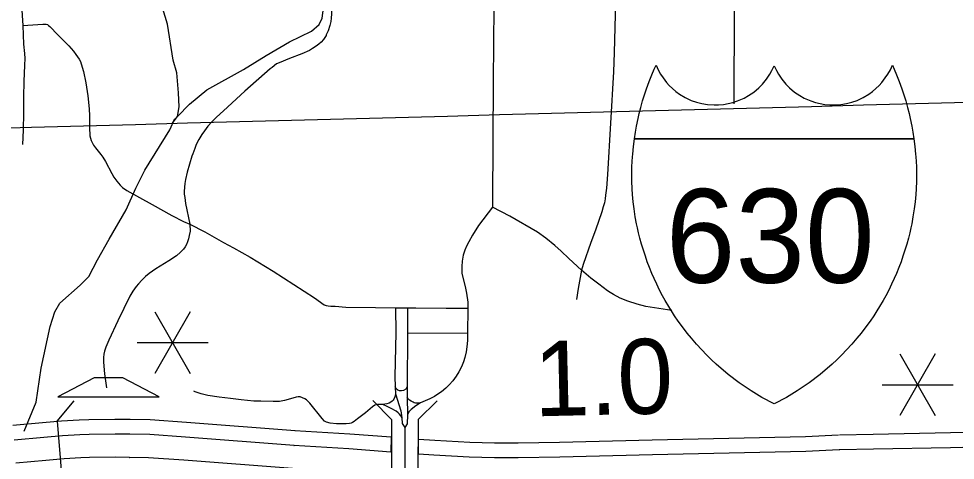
# Model space of a CAD drawing. Extents: x -19 to 366, y -4 to 359.
# Drawn here: x 151.546 to 152.547, y 191.169 to 191.64 of the extents above; entities that cross this region are included whole.
import ezdxf

# ---------------------------------------------------------------- set-up
doc = ezdxf.new("R2010")
doc.units = 0
for name, color, linetype in [('Level 19', 7, 'Continuous'), ('Level 23', 7, 'Continuous'), ('Level 33', 7, 'Continuous'), ('Level 35', 7, 'Continuous'), ('Level 39', 7, 'Continuous'), ('Level 42', 7, 'Continuous'), ('Level 48', 7, 'Continuous'), ('Level 60', 7, 'Continuous')]:
    doc.layers.add(name, color=color, linetype=linetype)

msp = doc.modelspace()

# ---------------------------------------------------------------- linework, layer by layer
at = {"layer": 'Level 19'}
for p, q in [((151.6648, 191.213), (151.6651, 191.213)), ((151.6648, 191.1969), (151.6646, 191.1969)), ((151.8401, 191.185), (151.8403, 191.185)), ((152.4231, 191.1802), (152.4227, 191.1802)), ((151.6642, 191.1723), (151.6644, 191.1723))]:
    msp.add_line(p, q, dxfattribs=at)
for points in [[(151.5397, 191.2067), (151.5716, 191.2095), (151.5917, 191.2112), (151.6106, 191.2124), (151.6209, 191.2127), (151.6489, 191.2132), (151.6648, 191.213)], [(151.6651, 191.213), (151.6867, 191.2126), (151.7255, 191.2099), (151.8415, 191.201)], [(151.6646, 191.1969), (151.649, 191.1971), (151.6212, 191.1967), (151.6114, 191.1963), (151.5929, 191.1951), (151.573, 191.1934), (151.5411, 191.1907)], [(151.8403, 191.185), (151.7244, 191.1938), (151.686, 191.1965), (151.6648, 191.1969)], [(151.8411, 191.201), (151.8997, 191.1974), (151.9438, 191.194), (151.9436, 191.1779)], [(151.9731, 191.1757), (151.9733, 191.1918), (151.9907, 191.1906), (152.0279, 191.1885), (152.0412, 191.1881), (152.0544, 191.1878), (152.0797, 191.1878), (152.1239, 191.1886), (152.2228, 191.191), (152.3866, 191.1946), (152.422, 191.1963)], [(152.4228, 191.1963), (152.459, 191.197), (152.5413, 191.1987), (152.5677, 191.1991), (152.5915, 191.1991), (152.6171, 191.1987), (152.6522, 191.1981), (152.6789, 191.1972)], [(151.9436, 191.1779), (151.8986, 191.1813), (151.8401, 191.185)], [(152.4227, 191.1802), (152.3871, 191.1786), (152.2232, 191.175), (152.1243, 191.1725), (152.0798, 191.1717), (152.0542, 191.1717), (152.0407, 191.172), (152.0272, 191.1725), (151.9896, 191.1745), (151.9731, 191.1757)], [(152.6783, 191.1811), (152.6517, 191.182), (152.6168, 191.1826), (152.5914, 191.183), (152.5678, 191.183), (152.5416, 191.1826), (152.4593, 191.1809), (152.4231, 191.1802)], [(151.6644, 191.1723), (151.6491, 191.1724), (151.6218, 191.172), (151.6126, 191.1717), (151.5947, 191.1706), (151.5751, 191.1689), (151.5432, 191.1661)], [(151.8384, 191.1604), (151.7226, 191.1693), (151.6849, 191.1719), (151.6642, 191.1723)]]:
    msp.add_lwpolyline(points, dxfattribs=at)
at = {"layer": 'Level 23'}
for points in [[(152.2038, 191.5122), (152.2049, 191.5194), (152.206, 191.5257), (152.2077, 191.5338), (152.2089, 191.5391), (152.2105, 191.5454), (152.2126, 191.5528), (152.2145, 191.559), (152.2166, 191.5654), (152.2195, 191.5732), (152.2224, 191.5806), (152.2248, 191.5863), (152.2269, 191.5908), (152.2291, 191.5859), (152.2316, 191.5813), (152.2344, 191.5771), (152.238, 191.5724), (152.2409, 191.5692), (152.2444, 191.5658), (152.248, 191.5628), (152.2519, 191.5599), (152.2581, 191.5562), (152.2645, 191.5532), (152.2702, 191.5512), (152.2759, 191.5497), (152.282, 191.5487), (152.2891, 191.5483), (152.2938, 191.5484), (152.2991, 191.5489), (152.3039, 191.5497), (152.309, 191.5509), (152.3141, 191.5526), (152.321, 191.5557), (152.3258, 191.5583), (152.3313, 191.5621), (152.3367, 191.5666), (152.3405, 191.5705), (152.345, 191.5759), (152.3486, 191.5813), (152.3507, 191.5852), (152.3531, 191.5902)], [(152.3531, 191.5902), (152.3555, 191.5852), (152.3576, 191.5813), (152.3613, 191.5759), (152.3657, 191.5705), (152.3696, 191.5666), (152.3749, 191.5621), (152.3804, 191.5583), (152.3852, 191.5557), (152.3921, 191.5526), (152.3972, 191.5509), (152.4023, 191.5497), (152.4071, 191.5489), (152.4124, 191.5484), (152.4171, 191.5483), (152.4242, 191.5487), (152.4303, 191.5497), (152.436, 191.5512), (152.4417, 191.5532), (152.4481, 191.5562), (152.4543, 191.5599), (152.4582, 191.5628), (152.4618, 191.5658), (152.4653, 191.5692), (152.4682, 191.5724), (152.4718, 191.5771), (152.4746, 191.5813), (152.4772, 191.5859), (152.4794, 191.5908), (152.4814, 191.5863), (152.4838, 191.5806), (152.4867, 191.5732), (152.4896, 191.5654), (152.4917, 191.559), (152.4936, 191.5528), (152.4957, 191.5454), (152.4973, 191.5391), (152.4985, 191.5338), (152.5002, 191.5257), (152.5013, 191.5194), (152.5024, 191.5122)], [(152.3531, 191.2293), (152.34, 191.2363), (152.3285, 191.2432), (152.3158, 191.2518), (152.304, 191.2607), (152.2911, 191.2718), (152.2863, 191.2762), (152.2808, 191.2816), (152.2757, 191.2869), (152.2701, 191.293), (152.2647, 191.2993), (152.2601, 191.3049), (152.2552, 191.3114), (152.2507, 191.3176), (152.2468, 191.3233), (152.2434, 191.3286), (152.2406, 191.3331), (152.2368, 191.3395), (152.2339, 191.3447), (152.2307, 191.3508), (152.2276, 191.3571), (152.2249, 191.363), (152.2224, 191.3686), (152.2199, 191.3749), (152.2176, 191.3808), (152.2155, 191.3869), (152.2134, 191.3933), (152.2114, 191.3999), (152.2097, 191.4061), (152.2082, 191.412), (152.207, 191.4173), (152.2062, 191.4213), (152.2048, 191.4289), (152.2034, 191.4376), (152.2025, 191.445), (152.2018, 191.4527), (152.2014, 191.4589), (152.2011, 191.4668), (152.201, 191.4742), (152.2012, 191.4824), (152.2014, 191.4878), (152.2017, 191.4928), (152.202, 191.4959), (152.2027, 191.504), (152.2038, 191.5122)], [(152.5024, 191.5122), (152.2038, 191.5122)], [(152.2038, 191.5122), (152.5024, 191.5122)], [(152.5024, 191.5122), (152.5035, 191.504), (152.5042, 191.4959), (152.5045, 191.4928), (152.5048, 191.4878), (152.505, 191.4824), (152.5052, 191.4742), (152.5051, 191.4668), (152.5048, 191.4589), (152.5044, 191.4527), (152.5037, 191.445), (152.5028, 191.4376), (152.5014, 191.4289), (152.5, 191.4213), (152.4992, 191.4173), (152.498, 191.412), (152.4965, 191.4061), (152.4948, 191.3999), (152.4928, 191.3933), (152.4907, 191.3869), (152.4886, 191.3808), (152.4863, 191.3749), (152.4838, 191.3686), (152.4813, 191.363), (152.4786, 191.3571), (152.4755, 191.3508), (152.4723, 191.3447), (152.4694, 191.3395), (152.4657, 191.3331), (152.4628, 191.3286), (152.4594, 191.3233), (152.4555, 191.3176), (152.451, 191.3114), (152.4461, 191.3049), (152.4415, 191.2993), (152.4361, 191.293), (152.4305, 191.2869), (152.4254, 191.2816), (152.4199, 191.2762), (152.4151, 191.2718), (152.4022, 191.2607), (152.3904, 191.2518), (152.3777, 191.2432), (152.3662, 191.2363), (152.3531, 191.2293)], [(152.2159, 191.3333), (152.2069, 191.3357), (152.1968, 191.3389), (152.1886, 191.3423), (152.1814, 191.346), (152.1779, 191.3481), (152.1751, 191.3501), (152.1658, 191.3571), (152.1573, 191.3633), (152.1474, 191.372)]]:
    msp.add_lwpolyline(points, dxfattribs=at)
at = {"layer": 'Level 33'}
for points in [[(151.5491, 191.656), (151.5498, 191.6436), (151.5506, 191.6332)], [(151.8803, 191.6585), (151.8803, 191.6543), (151.8802, 191.6455), (151.88, 191.6409), (151.8796, 191.6375), (151.8784, 191.6329), (151.8765, 191.6272), (151.8747, 191.6232)], [(152.0544, 191.6562), (152.0536, 191.6533), (152.0531, 191.5738), (152.0522, 191.4454), (152.0523, 191.4391)], [(152.183, 191.6541), (152.1831, 191.6444), (152.1823, 191.6044), (152.1813, 191.5837), (152.1749, 191.4742), (152.1739, 191.4594), (152.173, 191.4519), (152.1725, 191.4482), (152.1717, 191.4438), (152.1706, 191.4395), (152.169, 191.4343), (152.1624, 191.4146), (152.1571, 191.4017), (152.1491, 191.3782), (152.1474, 191.372)], [(152.3104, 191.6516), (152.3099, 191.5496)], [(151.5506, 191.6332), (151.5513, 191.6131), (151.5523, 191.6031), (151.5525, 191.5979), (151.5523, 191.5906), (151.5515, 191.5732), (151.5512, 191.5569), (151.5513, 191.54), (151.5508, 191.5213), (151.5502, 191.5062)], [(151.5506, 191.6332), (151.572, 191.6345), (151.5755, 191.6344), (151.5768, 191.634), (151.5779, 191.6332), (151.5793, 191.632), (151.5878, 191.6231), (151.5997, 191.6112), (151.6045, 191.6057), (151.6073, 191.6022), (151.6106, 191.5971), (151.612, 191.5945), (151.6128, 191.5923), (151.6154, 191.5839), (151.6179, 191.5718), (151.6201, 191.5582), (151.6214, 191.5442), (151.6217, 191.5366), (151.6216, 191.5226), (151.6219, 191.5171), (151.6222, 191.5152), (151.6228, 191.5129), (151.6236, 191.5105), (151.6249, 191.5076), (151.6261, 191.5054), (151.6281, 191.5026), (151.6338, 191.4954), (151.6358, 191.4926), (151.6387, 191.4879), (151.6455, 191.475), (151.6478, 191.4712), (151.6508, 191.4668), (151.6544, 191.4627), (151.6569, 191.4603), (151.6615, 191.457), (151.6885, 191.4421)], [(151.8747, 191.6232), (151.8744, 191.6224), (151.8718, 191.6183), (151.8692, 191.6153), (151.8667, 191.613), (151.864, 191.6109), (151.8601, 191.6084), (151.8569, 191.6065), (151.8486, 191.6028), (151.8353, 191.5979), (151.8242, 191.5934), (151.8216, 191.592), (151.8167, 191.5884), (151.8147, 191.5868), (151.7878, 191.5629), (151.7647, 191.5421), (151.7573, 191.5352), (151.7524, 191.5303), (151.7483, 191.5256), (151.7444, 191.5207), (151.7416, 191.5166), (151.7385, 191.5114), (151.7357, 191.506), (151.7341, 191.502), (151.732, 191.4962), (151.7311, 191.4935), (151.7262, 191.4765), (151.7243, 191.4688), (151.7235, 191.4644), (151.7231, 191.4606), (151.7229, 191.4558), (151.723, 191.4531), (151.7234, 191.4494), (151.7243, 191.4431), (151.7288, 191.4212)], [(151.6885, 191.4421), (151.7096, 191.4305), (151.722, 191.424), (151.7288, 191.4212)], [(152.0523, 191.4391), (152.0372, 191.4196), (152.031, 191.4095), (152.0268, 191.4024), (152.0243, 191.3977), (152.0226, 191.3934), (152.021, 191.388), (152.0199, 191.3815), (152.0195, 191.376), (152.0194, 191.3686), (152.0231, 191.3547), (152.0246, 191.3474), (152.0257, 191.3378), (152.0258, 191.3313)], [(152.1474, 191.372), (152.1336, 191.3845), (152.1255, 191.3923), (152.1187, 191.3983), (152.1091, 191.4063), (152.1004, 191.4127), (152.0709, 191.4298), (152.0523, 191.4391)], [(151.7288, 191.4212), (151.7292, 191.4136), (151.7283, 191.4091), (151.7275, 191.4053), (151.7265, 191.4023), (151.7253, 191.3995), (151.7238, 191.3969), (151.7221, 191.3944), (151.719, 191.3911), (151.7146, 191.3872), (151.7064, 191.382), (151.6925, 191.3734), (151.6856, 191.3686), (151.6817, 191.3654), (151.6775, 191.3613), (151.6739, 191.3574), (151.6715, 191.3546), (151.668, 191.3496), (151.6649, 191.3442), (151.6521, 191.3179), (151.6423, 191.2974), (151.6391, 191.2898), (151.6378, 191.2855), (151.6371, 191.2823), (151.6366, 191.279), (151.6365, 191.2769), (151.6366, 191.2738), (151.6378, 191.2613), (151.6399, 191.2465)], [(151.7288, 191.4212), (151.7448, 191.4128), (151.7649, 191.4016), (151.7757, 191.3959), (151.7935, 191.386), (151.8178, 191.3709), (151.8619, 191.3424), (151.8724, 191.3351), (151.8744, 191.3343), (151.8768, 191.3338), (151.8794, 191.3336), (151.884, 191.3335)], [(152.1474, 191.372), (152.1438, 191.3524), (152.1421, 191.3406)], [(151.884, 191.3335), (151.8956, 191.3326), (151.9272, 191.3323), (151.9487, 191.3317)], [(151.9487, 191.3317), (151.9489, 191.3053), (151.948, 191.2585), (151.9482, 191.2474)], [(151.9487, 191.3317), (151.9613, 191.3317)], [(151.9613, 191.3317), (151.9703, 191.3318), (152.0029, 191.3316), (152.0258, 191.3313)], [(151.9613, 191.3317), (151.9614, 191.3047)], [(152.0258, 191.3313), (152.0256, 191.3044)], [(152.2437, 191.329), (152.2159, 191.3333)], [(151.9614, 191.3047), (151.9609, 191.248)], [(152.0256, 191.3044), (151.9614, 191.3047)], [(152.0256, 191.3044), (152.0255, 191.2976), (152.0252, 191.2932), (152.024, 191.285), (152.0226, 191.2788), (152.0212, 191.2742), (152.019, 191.2687), (152.0163, 191.2634), (152.0135, 191.259), (152.0098, 191.2541), (152.0058, 191.2495), (152.0022, 191.246), (151.9977, 191.2423), (151.994, 191.2396), (151.9902, 191.2373), (151.9852, 191.2347), (151.9754, 191.2303)], [(151.9609, 191.248), (151.9601, 191.2459), (151.9595, 191.2449), (151.9571, 191.2436), (151.9551, 191.2432), (151.9527, 191.2434), (151.9512, 191.244), (151.9498, 191.2451), (151.9482, 191.2474)], [(151.9482, 191.2474), (151.9487, 191.2399)], [(151.9609, 191.248), (151.961, 191.2366)], [(151.9351, 191.2285), (151.9295, 191.2287), (151.9277, 191.2284), (151.9266, 191.2279), (151.924, 191.2262), (151.9167, 191.2198), (151.9081, 191.2135), (151.9044, 191.2106), (151.9028, 191.2096), (151.9012, 191.2088), (151.8993, 191.2084), (151.896, 191.2081), (151.8856, 191.2081), (151.8789, 191.2087), (151.8748, 191.2099), (151.8729, 191.2109), (151.8702, 191.2138), (151.8572, 191.23), (151.8563, 191.2309), (151.8535, 191.2335), (151.8516, 191.2348), (151.8492, 191.2359), (151.8468, 191.2367), (151.8448, 191.2368), (151.8424, 191.2366), (151.8391, 191.2355), (151.8302, 191.233), (151.8248, 191.232), (151.818, 191.2318), (151.8047, 191.2322), (151.7973, 191.2322), (151.7838, 191.2335), (151.7724, 191.2352), (151.7601, 191.2366), (151.7482, 191.2383), (151.7437, 191.2392), (151.7409, 191.2399), (151.7346, 191.2422), (151.7332, 191.243)], [(151.9487, 191.2399), (151.9479, 191.237), (151.9469, 191.2344), (151.9461, 191.2332), (151.9452, 191.2322), (151.9435, 191.231), (151.9417, 191.2301), (151.9393, 191.2294), (151.9351, 191.2285)], [(151.9487, 191.2399), (151.9543, 191.222), (151.9548, 191.2194), (151.9555, 191.2145)], [(151.961, 191.2366), (151.9613, 191.2177)], [(151.9754, 191.2303), (151.9726, 191.2301), (151.97, 191.2302), (151.9686, 191.2305), (151.9673, 191.231), (151.9654, 191.2321), (151.9637, 191.2333), (151.9623, 191.2347), (151.961, 191.2366)], [(151.9555, 191.2145), (151.9542, 191.2167), (151.9529, 191.2185), (151.9514, 191.2199), (151.9494, 191.2214), (151.9439, 191.2245), (151.9397, 191.2265), (151.9351, 191.2285)], [(151.9754, 191.2303), (151.9702, 191.2271), (151.9653, 191.2234), (151.963, 191.2208), (151.9613, 191.2177)], [(151.9613, 191.2177), (151.9611, 191.2082), (151.9586, 191.2041)], [(151.9555, 191.2145), (151.9559, 191.2084), (151.9586, 191.2041)], [(151.9586, 191.2041), (151.9584, 191.1694)], [(151.9584, 191.1694), (151.9584, 191.1598)]]:
    msp.add_lwpolyline(points, dxfattribs=at)
at = {"layer": 'Level 35'}
for points in [[(151.7156, 191.5359), (151.7174, 191.5462), (151.7169, 191.5613), (151.715, 191.5826), (151.7111, 191.5962), (151.7051, 191.6344), (151.696, 191.6639), (151.6895, 191.6959), (151.6831, 191.7092), (151.6714, 191.7243), (151.6459, 191.749), (151.6308, 191.7612), (151.6191, 191.7731), (151.5856, 191.7939), (151.5681, 191.8078), (151.5644, 191.8133), (151.5597, 191.8339), (151.5536, 191.8447), (151.5395, 191.8565)], [(151.7102, 191.5286), (151.7156, 191.5359), (151.7286, 191.5493), (151.7472, 191.5646), (151.7864, 191.586), (151.8105, 191.601), (151.8352, 191.6158), (151.859, 191.627), (151.8671, 191.6343), (151.8703, 191.6409), (151.872, 191.6542), (151.8728, 191.652), (151.8737, 191.6581)], [(151.5519, 191.2001), (151.5646, 191.2312), (151.5702, 191.2674), (151.5798, 191.3119), (151.5848, 191.3277), (151.5902, 191.3368), (151.6118, 191.356), (151.6211, 191.3651), (151.6304, 191.3832), (151.6429, 191.4051), (151.6609, 191.4364), (151.6713, 191.4596), (151.6808, 191.4788), (151.7077, 191.5217), (151.7127, 191.5338)]]:
    msp.add_lwpolyline(points, dxfattribs=at)
at = {"layer": 'Level 39'}
for q in [(151.6055, 191.2325), (151.5919, 191.1542)]:
    msp.add_line((151.5871, 191.2108), q, dxfattribs=at)
for points in [[(151.9445, 191.2127), (151.9245, 191.233)], [(151.9931, 191.2325), (151.9729, 191.2126)], [(151.9445, 191.2127), (151.9442, 191.1598)], [(151.9729, 191.2126), (151.9725, 191.155)]]:
    msp.add_lwpolyline(points, dxfattribs=at)
at = {"layer": 'Level 42'}
for p, q in [((151.6267, 191.2572), (151.588, 191.2368)), ((151.6573, 191.2572), (151.6267, 191.2572)), ((151.696, 191.2367), (151.6573, 191.2572)), ((151.588, 191.2368), (151.642, 191.2367)), ((151.642, 191.2367), (151.696, 191.2367))]:
    msp.add_line(p, q, dxfattribs=at)
at = {"layer": 'Level 48'}
for p, q in [((151.7294, 191.3275), (151.6915, 191.2619)), ((151.6915, 191.3275), (151.7294, 191.2619)), ((151.6726, 191.2947), (151.7484, 191.2947)), ((152.5252, 191.2826), (152.4874, 191.217)), ((152.4874, 191.2826), (152.5252, 191.217)), ((152.4684, 191.2498), (152.5442, 191.2498))]:
    msp.add_line(p, q, dxfattribs=at)
at = {"layer": 'Level 60'}
for points in [[(156.5095, 189.3937), (156.4476, 191.6563), (156.2114, 200.2762), (155.9745, 208.8963), (155.7368, 217.5164), (155.4984, 226.1367), (155.2592, 234.7572), (155.0193, 243.3778), (154.7787, 251.9985), (154.5373, 260.6194), (154.2952, 269.2404), (154.0523, 277.8615), (153.8087, 286.4828), (153.5644, 295.1042), (153.3193, 303.7258), (153.0735, 312.3475), (152.827, 320.9694), (152.5798, 329.5914), (152.3318, 338.2135), (152.0831, 346.8358)], [(154.1159, 1.8709), (153.9063, 10.4874), (153.696, 19.1041), (153.485, 27.7209), (153.2733, 36.3378), (153.0608, 44.9549), (152.8476, 53.5721), (152.6337, 62.1894), (152.419, 70.8069), (152.2036, 79.4245), (151.9875, 88.0422), (151.7707, 96.6601), (151.5531, 105.2782), (151.3348, 113.8963), (151.1158, 122.5147), (150.8961, 131.1331), (150.6757, 139.7517), (150.4545, 148.3704), (150.2326, 156.9893), (150.0101, 165.6083), (149.7867, 174.2275), (149.5627, 182.8468), (149.338, 191.4662), (149.1125, 200.0858), (148.8864, 208.7055), (148.6595, 217.3254), (148.4319, 225.9454), (148.2037, 234.5655), (147.9747, 243.1858), (147.745, 251.8063), (147.5146, 260.4269), (147.2835, 269.0476), (147.0517, 277.6685), (146.8191, 286.2895), (146.5859, 294.9106), (146.352, 303.5319), (146.1174, 312.1534), (145.8821, 320.775), (145.6461, 329.3967), (145.4094, 338.0186), (145.172, 346.6406)], [(0, 189.5162), (7.1121, 189.5206), (14.2243, 189.5339), (21.3364, 189.556), (28.4484, 189.5869), (35.5605, 189.6267), (42.6725, 189.6754), (49.7844, 189.7329), (56.8962, 189.7992), (64.0079, 189.8744), (71.1196, 189.9584), (78.2311, 190.0512), (85.3425, 190.1529), (92.4538, 190.2635), (99.5649, 190.3829), (106.6759, 190.5111), (113.7867, 190.6482), (120.8974, 190.7941), (128.0078, 190.9489), (135.1181, 191.1125), (142.2282, 191.2849), (149.338, 191.4662), (156.4476, 191.6563), (163.5569, 191.8553), (170.666, 192.0631), (177.7749, 192.2798), (184.8835, 192.5053), (191.9917, 192.7396), (199.0997, 192.9828), (206.2074, 193.2348), (213.3147, 193.4956), (220.4218, 193.7653), (227.5285, 194.0438), (234.6348, 194.3312), (241.7408, 194.6274), (248.8464, 194.9324), (255.9516, 195.2463), (263.0564, 195.569), (270.1608, 195.9005), (277.2648, 196.2409), (284.3683, 196.5901), (291.4715, 196.9481), (298.5741, 197.315), (305.6763, 197.6907), (312.7781, 198.0753), (319.8793, 198.4686), (326.9801, 198.8708), (334.0804, 199.2818), (341.1801, 199.7017)]]:
    msp.add_spline(points, degree=3, dxfattribs=at)

# ---------------------------------------------------------------- texts
at = {"layer": 'Level 23'}
msp.add_text('630', height=0.1, dxfattribs=at).set_placement((152.2373, 191.3586))
at = {"layer": 'Level 48'}
msp.add_text('1.0', height=0.08, rotation=1.2978, dxfattribs=at).set_placement((152.0972, 191.216))

doc.saveas('drawing.dxf')
